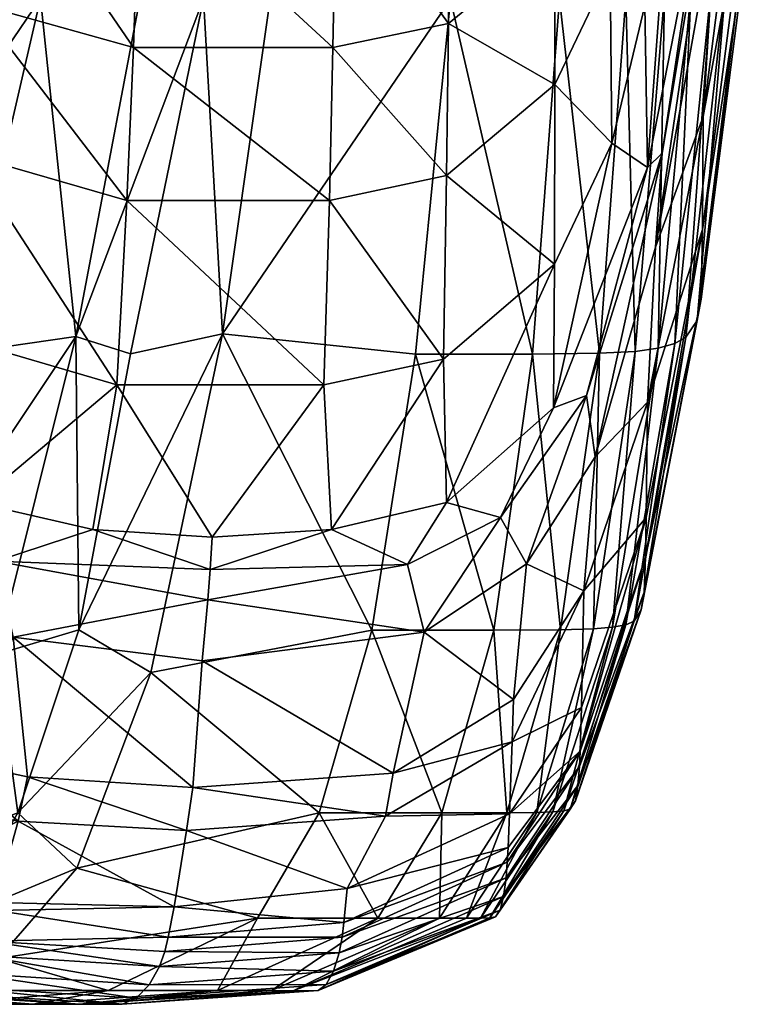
# Model space of a CAD drawing. Header units: inches. Extents: x -113 to 1, y -64 to 1.
# Tile 625 of 656: x -1.51 to -0.2, y -64.02 to -62.25. Entities that reach past the tile are written whole.
import ezdxf

# ---------------------------------------------------------------- set-up
doc = ezdxf.new("R2010")
doc.units = ezdxf.units.IN
doc.header["$MEASUREMENT"] = 0
doc.layers.add('AFUCH-3-STUP', color=5, linetype='Continuous')

msp = doc.modelspace()

# ---------------------------------------------------------------- meshes
at = {"layer": 'AFUCH-3-STUP'}
mesh = msp.add_polyface(dxfattribs=at)
corners = [(-0.2871, -62.0292, 38.424), (-0.3827, -62.5183, 38.4131), (-0.3564, -62.4926, 37.7898), (-0.7365, -61.9429, 42.8118), (-0.5494, -62.1035, 42.0567), (-0.5509, -61.8006, 42.8132), (-0.4536, -61.9044, 42.0837), (-0.5494, -62.3694, 41.2098), (-0.4466, -62.4747, 39.8802), (-0.45, -62.1611, 41.2288), (-0.4219, -62.213, 17.443), (-0.3735, -60.6642, 17.3302), (-0.3521, -62.2075, 18.3378), (-0.3578, -62.1774, 39.7536), (-0.2627, -61.5951, 39.7825), (-0.3653, -61.9157, 40.9994), (-0.3874, -62.2273, 40.1201), (-0.284, -62.63, 30.6674), (-0.1984, -61.9655, 30.6673), (-0.283, -62.4267, 34.0287), (-0.1984, -61.9655, 30.6673), (-0.284, -62.63, 30.6674), (-0.2003, -62.0802, 26.1966), (-0.5406, -62.2157, 16.6432), (-0.4864, -60.6689, 16.5469), (-0.2062, -61.3996, 38.4379), (-0.2111, -62.1267, 23.904), (-0.2936, -62.7936, 23.9134), (-0.2406, -62.1681, 21.5401), (-0.3964, -61.8563, 41.6601), (-0.414, -61.4126, 42.9662), (-0.2671, -62.1849, 20.4), (-0.3338, -62.8348, 20.4417), (-0.3044, -62.1983, 19.3117), (-0.7368, -62.2162, 15.9543), (-0.6525, -60.67, 15.8768), (-0.4047, -62.8489, 18.393), (-0.7401, -62.2601, 42.0475), (-0.2418, -61.8028, 37.8001), (-0.4607, -61.6184, 42.8417), (-0.4693, -62.8522, 17.4972), (-0.5896, -62.8538, 16.6932), (-0.3639, -62.8432, 19.3627), (-0.2955, -60.6544, 18.217), (-0.2862, -62.7554, 26.1979), (-0.3138, -62.8237, 21.5701), (-0.1982, -61.7669, 34.0297), (-0.3794, -61.5341, 42.3654), (-0.2593, -62.0502, 36.7367), (-0.3687, -62.662, 36.7473)]
mesh.append_faces([[corners[k] for k in face] for face in [(4, 6, 5), (7, 9, 4)]], dxfattribs={"vtx0": -1, "vtx1": -1})
mesh.append_faces([[corners[k] for k in face] for face in [(0, 1, 2), (7, 8, 9), (10, 11, 12), (13, 0, 14), (15, 13, 14), (8, 16, 9), (17, 18, 19), (20, 21, 22), (23, 24, 10), (0, 25, 14), (26, 27, 28), (6, 29, 30), (9, 16, 29), (31, 32, 33), (23, 34, 35), (12, 36, 10), (8, 1, 16), (1, 0, 13), (38, 0, 2), (25, 0, 38), (5, 6, 39), (10, 40, 23), (23, 41, 34), (4, 9, 6), (9, 29, 6), (33, 42, 12), (12, 43, 33), (22, 44, 26), (28, 45, 31), (19, 18, 46), (47, 29, 15), (29, 16, 15), (15, 16, 13), (16, 1, 13), (46, 48, 19), (48, 49, 19), (2, 49, 38), (38, 49, 48)]], dxfattribs={"vtx0": -1, "vtx1": -1, "vtx2": -1})
mesh.append_faces([[corners[k] for k in face] for face in [(3, 4, 5), (37, 7, 4)]], dxfattribs={"vtx0": -1, "vtx2": -1})
mesh = msp.add_polyface(dxfattribs=at)
corners = [(-1.2951, -61.9825, 42.8234), (-0.9477, -62.3027, 42.0536), (-0.9414, -61.9822, 42.8243), (-1.2656, -62.061, 15.1066), (-1.4095, -62.8223, 15.1536), (-1.4733, -62.2143, 14.97), (-1.8194, -62.1617, 41.2344), (-1.746, -62.7001, 39.8747), (-1.7196, -62.3771, 41.2129), (-1.1464, -62.8173, 15.4076), (-1.0281, -61.9882, 15.3573), (-0.7368, -62.2162, 15.9543), (-1.3059, -62.303, 42.0528), (-1.7777, -61.6193, 42.8463), (-1.7024, -62.111, 42.0591), (-1.6853, -61.8075, 42.8155), (-1.7992, -61.9051, 42.0887), (-1.2855, -61.5987, 43.5098), (-0.9301, -61.0161, 15.3185), (-0.7401, -62.2601, 42.0475), (-0.5494, -62.1035, 42.0567), (-0.7365, -61.9429, 42.8118), (-1.5898, -62.2238, 42.0484), (-1.5756, -61.9099, 42.8094), (-0.9358, -61.5985, 43.5107), (-0.5509, -61.8006, 42.8132), (-0.7334, -61.5643, 43.49), (-0.9542, -62.5778, 41.2033), (-0.7439, -62.5332, 41.2012), (-0.5494, -62.3694, 41.2098), (-1.5622, -61.5375, 43.4804), (-1.3177, -62.5781, 41.2027), (-1.605, -62.4952, 41.2036), (-1.4001, -60.6659, 14.7571), (-1.7249, -62.2136, 14.8157), (-2.0006, -62.213, 14.6871), (-1.667, -61.4573, 43.4654), (-1.8383, -61.7643, 42.1118), (-1.8195, -61.4134, 42.9718), (-1.215, -60.667, 14.9129), (-1.9053, -62.8524, 14.8606), (-1.1804, -62.2151, 15.2264), (-1.8602, -61.8569, 41.6663), (-1.8605, -62.0144, 41.2504)]
mesh.append_faces([[corners[k] for k in face] for face in [(12, 1, 0), (0, 2, 17), (19, 20, 21), (22, 12, 23), (21, 25, 26), (28, 29, 19), (14, 22, 15), (23, 0, 30), (32, 31, 22), (15, 23, 36), (8, 32, 14)]], dxfattribs={"vtx0": -1, "vtx1": -1})
mesh.append_faces([[corners[k] for k in face] for face in [(0, 1, 2), (3, 4, 5), (9, 10, 11), (16, 14, 13), (17, 2, 24), (12, 27, 1), (37, 16, 38), (1, 19, 2), (2, 21, 24), (34, 39, 5), (34, 5, 40), (37, 6, 16), (6, 8, 16), (41, 10, 9), (42, 37, 38), (43, 6, 37), (4, 3, 41)]], dxfattribs={"vtx0": -1, "vtx1": -1, "vtx2": -1})
mesh.append_faces([[corners[k] for k in face] for face in [(6, 7, 8), (13, 14, 15), (23, 12, 0), (30, 0, 17), (22, 31, 12), (14, 32, 22), (15, 22, 23), (1, 28, 19), (2, 19, 21), (16, 8, 14), (24, 21, 26)]], dxfattribs={"vtx0": -1, "vtx2": -1})
mesh.append_faces([[corners[k] for k in face] for face in [(10, 18, 11), (33, 34, 35), (18, 10, 41)]], dxfattribs={"vtx1": -1, "vtx2": -1})
mesh = msp.add_polyface(dxfattribs=at)
corners = [(-1.3177, -62.5781, 41.2027), (-0.9639, -62.9088, 39.8644), (-0.9542, -62.5778, 41.2033), (-0.383, -62.9402, 34.0278), (-0.284, -62.63, 30.6674), (-0.283, -62.4267, 34.0287), (-0.3827, -62.5183, 38.4131), (-0.5516, -62.9504, 38.4044), (-0.4926, -62.9282, 37.7838), (-0.3853, -63.1471, 30.6674), (-0.2936, -62.7936, 23.9134), (-0.394, -63.313, 23.9206), (-0.3138, -62.8237, 21.5701), (-0.6467, -63.1472, 37.7814), (-0.4047, -62.8489, 18.393), (-0.48, -63.3474, 18.4405), (-0.4693, -62.8522, 17.4972), (-0.7493, -62.8629, 39.8645), (-0.5501, -62.6923, 39.8701), (-0.7439, -62.5332, 41.2012), (-0.3564, -62.4926, 37.7898), (-0.5896, -62.8538, 16.6932), (-0.7995, -62.8541, 15.9994), (-0.7368, -62.2162, 15.9543), (-1.1464, -62.8173, 15.4076), (-0.5494, -62.3694, 41.2098), (-0.284, -62.63, 30.6674), (-0.3864, -63.2189, 29.0214), (-0.2862, -62.7554, 26.1979), (-0.9505, -63.1688, 38.4018), (-0.3338, -62.8348, 20.4417), (-0.4217, -63.3403, 20.475), (-0.3639, -62.8432, 19.3627), (-0.5392, -63.349, 17.5473), (-0.2003, -62.0802, 26.1966), (-1.3359, -62.909, 39.8641), (-1.1645, -63.1826, 38.4015), (-1.3059, -62.303, 42.0528), (-0.7436, -63.1206, 38.4021), (-0.4466, -62.4747, 39.8802), (-0.2406, -62.1681, 21.5401), (-0.3044, -62.1983, 19.3117), (-0.9477, -62.3027, 42.0536), (-0.4219, -62.213, 17.443), (-0.8777, -63.3499, 16.0512), (-0.5406, -62.2157, 16.6432), (-0.3853, -63.1471, 30.6674), (-0.4771, -63.0386, 36.7298), (-0.3521, -62.2075, 18.3378), (-0.4457, -63.3447, 19.4046), (-0.3687, -62.662, 36.7473), (-0.2111, -62.1267, 23.904), (-0.3889, -63.2815, 26.1989), (-0.407, -63.3339, 21.5937), (-0.2671, -62.1849, 20.4)]
mesh.append_faces([[corners[k] for k in face] for face in [(17, 18, 19), (0, 2, 37), (18, 39, 25)]], dxfattribs={"vtx0": -1, "vtx1": -1})
mesh.append_faces([[corners[k] for k in face] for face in [(0, 1, 2), (3, 4, 5), (6, 7, 8), (9, 4, 3), (10, 11, 12), (7, 13, 8), (14, 15, 16), (1, 17, 2), (6, 8, 20), (26, 27, 28), (1, 29, 17), (30, 31, 32), (16, 33, 21), (26, 28, 34), (35, 36, 1), (7, 6, 39), (10, 12, 40), (30, 32, 41), (2, 19, 42), (14, 16, 43), (16, 21, 45), (26, 46, 27), (32, 14, 48), (32, 49, 14), (50, 47, 3), (5, 50, 3), (28, 10, 51), (28, 52, 10), (12, 53, 30), (12, 30, 54), (20, 47, 50)]], dxfattribs={"vtx0": -1, "vtx1": -1, "vtx2": -1})
mesh.append_faces([[corners[k] for k in face] for face in [(21, 22, 23), (19, 18, 25), (38, 7, 18), (2, 17, 19)]], dxfattribs={"vtx0": -1, "vtx2": -1})
mesh.append_faces([[corners[k] for k in face] for face in [(23, 22, 24), (17, 38, 18), (18, 7, 39), (22, 44, 24), (8, 47, 20)]], dxfattribs={"vtx1": -1, "vtx2": -1})
mesh = msp.add_polyface(dxfattribs=at)
corners = [(-1.9261, -62.876, 36.7368), (-1.8891, -63.3421, 34.035), (-1.8272, -63.1299, 36.7312), (-1.8494, -62.4751, 39.8873), (-1.9351, -62.5188, 38.424), (-1.7786, -62.9509, 38.4107), (-1.9915, -63.0732, 33.7412), (-1.746, -62.7001, 39.8747), (-1.6287, -62.8232, 39.868), (-1.7196, -62.3771, 41.2129), (-1.7901, -63.0381, 37.7864), (-1.6762, -63.1652, 37.7823), (-1.5881, -63.121, 38.4043), (-1.3793, -63.169, 38.402), (-1.1645, -63.1826, 38.4015), (-1.3359, -62.909, 39.8641), (-1.605, -62.4952, 41.2036), (-1.9928, -62.5692, 36.7649), (-1.3177, -62.5781, 41.2027), (-1.8194, -62.1617, 41.2344), (-1.4733, -62.2143, 14.97), (-1.4095, -62.8223, 15.1536), (-1.6208, -62.8529, 15.0129), (-1.9053, -62.8524, 14.8606), (-1.5528, -63.226, 37.7798), (-1.7614, -63.3492, 15.072), (-1.5525, -63.3938, 15.2203), (-2.0193, -62.7973, 34.5841), (-2.0511, -63.1424, 31.2839), (-0.9639, -62.9088, 39.8644), (-1.8911, -62.812, 37.7924), (-2.0707, -63.3489, 14.9233), (-2.2178, -62.852, 14.735), (-1.7249, -62.2136, 14.8157), (-1.9754, -62.4551, 37.8009), (-2.0242, -63.308, 30.9645), (-1.1804, -62.2151, 15.2264), (-1.1464, -62.8173, 15.4076), (-1.3115, -62.8533, 15.2462), (-1.4043, -63.3494, 15.3237), (-2.0625, -62.1862, 36.0037)]
mesh.append_faces([[corners[k] for k in face] for face in [(7, 8, 9), (10, 0, 2), (8, 15, 16), (15, 29, 18), (10, 11, 5)]], dxfattribs={"vtx0": -1, "vtx1": -1})
mesh.append_faces([[corners[k] for k in face] for face in [(3, 4, 5), (6, 1, 0), (5, 11, 12), (13, 14, 15), (0, 17, 6), (3, 7, 19), (20, 21, 22), (23, 20, 22), (11, 24, 12), (25, 21, 26), (27, 28, 6), (0, 10, 30), (17, 0, 30), (23, 22, 31), (12, 24, 13), (12, 13, 15), (32, 33, 23), (22, 21, 25), (31, 22, 25), (5, 4, 30), (30, 4, 34), (6, 28, 35), (36, 37, 38), (38, 37, 39), (17, 30, 34), (27, 17, 40), (17, 27, 6), (39, 21, 38), (38, 21, 36)]], dxfattribs={"vtx0": -1, "vtx1": -1, "vtx2": -1})
mesh.append_faces([[corners[k] for k in face] for face in [(0, 1, 2), (11, 10, 2), (16, 15, 18), (9, 8, 16), (5, 12, 8), (3, 5, 7), (30, 10, 5)]], dxfattribs={"vtx0": -1, "vtx2": -1})
mesh.append_faces([[corners[k] for k in face] for face in [(8, 12, 15), (7, 5, 8)]], dxfattribs={"vtx1": -1, "vtx2": -1})
mesh = msp.add_polyface(dxfattribs=at)
corners = [(-0.5896, -62.8538, 16.6932), (-0.6589, -63.3497, 16.7443), (-0.7995, -62.8541, 15.9994), (-0.6002, -63.2307, 36.7439), (-0.784, -63.3534, 36.7285), (-0.6232, -63.4743, 34.0274), (-0.497, -63.2794, 34.0275), (-0.3639, -62.8432, 19.3627), (-0.4217, -63.3403, 20.475), (-0.4457, -63.3447, 19.4046), (-0.2862, -62.7554, 26.1979), (-0.3864, -63.2189, 29.0214), (-0.3889, -63.2815, 26.1989), (-0.9505, -63.1688, 38.4018), (-1.1686, -63.2409, 38.0004), (-0.8141, -63.2317, 37.7809), (-0.6467, -63.1472, 37.7814), (-0.5516, -62.9504, 38.4044), (-0.7436, -63.1206, 38.4021), (-0.383, -62.9402, 34.0278), (-0.4771, -63.0386, 36.7298), (-0.5392, -63.349, 17.5473), (-0.5049, -63.5946, 28.0626), (-0.3853, -63.1471, 30.6674), (-0.533, -63.6746, 20.4976), (-0.4693, -62.8522, 17.4972), (-0.48, -63.3474, 18.4405), (-1.1464, -62.8173, 15.4076), (-0.8777, -63.3499, 16.0512), (-1.2748, -63.4259, 15.477), (-1.1824, -63.4051, 36.6501), (-0.8395, -63.607, 34.0273), (-0.3853, -63.1471, 30.6674), (-0.5015, -63.4887, 30.6674), (-0.5037, -63.5671, 29.0218), (-0.394, -63.313, 23.9206), (-0.5123, -63.6562, 23.9253), (-0.407, -63.3339, 21.5937), (-0.3138, -62.8237, 21.5701), (-0.7493, -62.8629, 39.8645), (-0.6258, -63.5506, 32.8844), (-0.5015, -63.4887, 30.6674), (-0.4926, -62.9282, 37.7838), (-1.1728, -63.2952, 37.5937), (-1.1645, -63.1826, 38.4015), (-0.9639, -62.9088, 39.8644), (-0.4047, -62.8489, 18.393), (-0.5526, -63.6764, 19.4351), (-0.5216, -63.6711, 21.609), (-0.3338, -62.8348, 20.4417), (-0.2936, -62.7936, 23.9134), (-0.5077, -63.6289, 26.1996)]
mesh.append_faces([[corners[k] for k in face] for face in [(3, 4, 5), (4, 30, 31), (41, 23, 6), (20, 3, 6), (16, 4, 3), (2, 1, 28), (42, 3, 20), (15, 43, 4), (40, 6, 5)]], dxfattribs={"vtx0": -1, "vtx1": -1})
mesh.append_faces([[corners[k] for k in face] for face in [(0, 1, 2), (7, 8, 9), (10, 11, 12), (13, 14, 15), (16, 17, 18), (0, 21, 1), (11, 22, 12), (6, 23, 19), (15, 18, 13), (8, 24, 9), (25, 26, 21), (27, 28, 29), (16, 18, 15), (35, 36, 37), (38, 35, 37), (43, 30, 4), (44, 14, 13), (44, 13, 45), (32, 34, 11), (46, 9, 26), (9, 47, 26), (37, 48, 8), (49, 37, 8), (14, 43, 15), (50, 12, 35), (12, 51, 35)]], dxfattribs={"vtx0": -1, "vtx1": -1, "vtx2": -1})
mesh.append_faces([[corners[k] for k in face] for face in [(6, 3, 5), (19, 20, 6), (32, 33, 34), (13, 18, 39), (40, 41, 6), (42, 16, 3), (16, 15, 4)]], dxfattribs={"vtx0": -1, "vtx2": -1})
mesh = msp.add_polyface(dxfattribs=at)
corners = [(-1.1824, -63.4051, 36.6501), (-1.5224, -63.3625, 36.7237), (-1.1994, -63.6325, 34.0266), (-1.3793, -63.169, 38.402), (-1.1686, -63.2409, 38.0004), (-1.1645, -63.1826, 38.4015), (-1.4966, -63.6132, 34.0271), (-2.2061, -63.6775, 15.0079), (-1.7614, -63.3492, 15.072), (-1.8843, -63.6776, 15.1513), (-1.8841, -63.6724, 30.5915), (-2.0305, -63.3152, 30.6731), (-1.9355, -63.6406, 30.2062), (-1.5528, -63.226, 37.7798), (-1.6393, -63.5825, 34.0285), (-1.7105, -63.286, 36.655), (-1.7715, -63.5058, 34.0311), (-1.8841, -63.6724, 30.5915), (-1.8911, -63.6406, 30.979), (-2.0242, -63.308, 30.9645), (-2.0402, -63.3224, 30.4323), (-1.5224, -63.3625, 36.7237), (-1.5525, -63.3938, 15.2203), (-1.8891, -63.3421, 34.035), (-1.8272, -63.1299, 36.7312), (-1.9361, -63.5307, 31.3419), (-2.0242, -63.308, 30.9645), (-1.8183, -63.6916, 31.339), (-2.0707, -63.3489, 14.9233), (-1.6762, -63.1652, 37.7823), (-1.9668, -63.6027, 30.0135), (-2.0996, -63.3226, 29.4787), (-1.999, -63.6328, 29.016), (-1.684, -63.7417, 15.312), (-1.6582, -63.6634, 32.8846), (-1.1728, -63.2952, 37.5937), (-1.9915, -63.0732, 33.7412), (-1.4043, -63.3494, 15.3237), (-1.4095, -62.8223, 15.1536), (-1.5139, -63.6777, 15.3962), (-2.0242, -63.308, 30.9645), (-2.053, -63.3304, 30.2024), (-2.0769, -63.3117, 29.8987), (-2.0537, -63.1566, 30.9993), (-2.0511, -63.1424, 31.2839), (-1.2748, -63.4259, 15.477), (-1.1464, -62.8173, 15.4076)]
mesh.append_faces([[corners[k] for k in face] for face in [(7, 8, 9), (15, 23, 16), (15, 13, 29), (30, 31, 32), (21, 35, 13)]], dxfattribs={"vtx0": -1, "vtx1": -1})
mesh.append_faces([[corners[k] for k in face] for face in [(0, 1, 2), (3, 4, 5), (2, 1, 6), (10, 11, 12), (13, 4, 3), (17, 18, 19), (11, 20, 12), (21, 15, 14), (8, 22, 9), (6, 21, 14), (18, 25, 26), (27, 25, 18), (28, 8, 7), (9, 22, 33), (21, 0, 35), (26, 25, 36), (37, 22, 38), (39, 22, 37), (39, 33, 22), (17, 40, 11), (12, 41, 30), (41, 42, 30), (43, 26, 44), (13, 35, 4), (37, 45, 39), (46, 45, 37), (20, 41, 12)]], dxfattribs={"vtx0": -1, "vtx1": -1, "vtx2": -1})
mesh.append_faces([[corners[k] for k in face] for face in [(14, 15, 16), (24, 15, 29), (25, 27, 16), (15, 21, 13), (16, 34, 14)]], dxfattribs={"vtx0": -1, "vtx2": -1})
mesh.append_faces([[corners[k] for k in face] for face in [(24, 23, 15), (16, 27, 34), (23, 25, 16), (25, 23, 36), (1, 21, 6)]], dxfattribs={"vtx1": -1, "vtx2": -1})
mesh = msp.add_polyface(dxfattribs=at)
corners = [(-0.656, -63.8649, 21.6176), (-0.9745, -63.997, 21.6235), (-0.6659, -63.8669, 20.5116), (-0.6232, -63.4743, 34.0274), (-0.784, -63.3534, 36.7285), (-0.8395, -63.607, 34.0273), (-0.533, -63.6746, 20.4976), (-0.5077, -63.6289, 26.1996), (-0.5049, -63.5946, 28.0626), (-0.6369, -63.7945, 28.0629), (-0.5526, -63.6764, 19.4351), (-0.6347, -63.7665, 29.0221), (-0.5037, -63.5671, 29.0218), (-0.6333, -63.7404, 29.6295), (-0.9282, -63.8751, 29.629), (-0.752, -63.6779, 16.7967), (-0.6355, -63.6777, 17.5924), (-0.7563, -63.8671, 17.6345), (-0.3889, -63.2815, 26.1989), (-0.4457, -63.3447, 19.4046), (-0.6413, -63.828, 26.2001), (-0.9367, -63.9293, 28.0627), (-0.48, -63.3474, 18.4405), (-0.5817, -63.6773, 18.4784), (-0.5392, -63.349, 17.5473), (-0.7078, -63.8673, 18.5091), (-0.6827, -63.8674, 19.4565), (-0.6307, -63.68, 30.7455), (-0.5015, -63.4887, 30.6674), (-0.6258, -63.5506, 32.8844), (-0.8533, -63.6839, 32.8841), (-0.5015, -63.4887, 30.6674), (-0.6307, -63.68, 30.7455), (-0.407, -63.3339, 21.5937), (-0.5123, -63.6562, 23.9253), (-0.5216, -63.6711, 21.609), (-0.6472, -63.853, 23.9277), (-0.6589, -63.3497, 16.7443), (-0.8777, -63.3499, 16.0512), (-0.9597, -63.9864, 23.9286), (-0.9315, -63.9014, 29.0218), (-0.9469, -63.9623, 26.2), (-0.4217, -63.3403, 20.475), (-0.394, -63.313, 23.9206), (-0.3864, -63.2189, 29.0214), (-0.9221, -63.8141, 30.7448)]
mesh.append_faces([[corners[k] for k in face] for face in [(0, 1, 2), (2, 6, 0), (11, 12, 13), (13, 14, 11), (20, 7, 9), (9, 21, 20), (25, 23, 26), (27, 28, 29), (0, 35, 36), (36, 39, 0), (17, 16, 25), (9, 8, 11), (11, 40, 9), (20, 41, 36), (36, 34, 20), (26, 10, 2), (32, 45, 13), (13, 12, 32)]], dxfattribs={"vtx0": -1, "vtx1": -1})
mesh.append_faces([[corners[k] for k in face] for face in [(22, 23, 24), (24, 16, 37), (37, 15, 38)]], dxfattribs={"vtx0": -1, "vtx1": -1, "vtx2": -1})
mesh.append_faces([[corners[k] for k in face] for face in [(3, 4, 5), (18, 8, 7), (19, 6, 10), (30, 27, 29), (33, 34, 35), (24, 23, 16), (37, 16, 15), (22, 10, 23), (42, 35, 6), (43, 7, 34), (44, 12, 8)]], dxfattribs={"vtx0": -1, "vtx2": -1})
mesh.append_faces([[corners[k] for k in face] for face in [(7, 8, 9), (10, 6, 2), (15, 16, 17), (16, 23, 25), (12, 31, 32), (35, 34, 36), (23, 10, 26), (6, 35, 0), (34, 7, 20), (8, 12, 11), (29, 3, 5)]], dxfattribs={"vtx1": -1, "vtx2": -1})
mesh = msp.add_polyface(dxfattribs=at)
corners = [(-1.0194, -63.9977, 18.5625), (-0.6827, -63.8674, 19.4565), (-0.9745, -63.997, 21.6235), (-0.8777, -63.3499, 16.0512), (-0.752, -63.6779, 16.7967), (-0.9724, -63.6779, 16.1115), (-0.8674, -63.8671, 16.8518), (-0.7563, -63.8671, 17.6345), (-1.0582, -63.9974, 17.7209), (-1.2748, -63.4259, 15.477), (-0.6413, -63.828, 26.2001), (-0.9367, -63.9293, 28.0627), (-0.9469, -63.9623, 26.2), (-0.9221, -63.8141, 30.7448), (-1.2331, -63.8469, 30.6649), (-0.9282, -63.8751, 29.629), (-0.6333, -63.7404, 29.6295), (-0.9221, -63.8141, 30.7448), (-0.6307, -63.68, 30.7455), (-0.8533, -63.6839, 32.8841), (-1.1551, -63.9972, 16.9772), (-1.2435, -63.9016, 29.6276), (-1.2592, -63.9543, 28.0613), (-1.278, -63.9869, 26.1986), (-1.3264, -64.0216, 21.6264), (-1.0833, -63.867, 16.1807), (-0.8395, -63.607, 34.0273), (-1.1824, -63.4051, 36.6501), (-1.1994, -63.6325, 34.0266), (-1.2109, -63.71, 32.8831), (-1.2331, -63.8469, 30.6649), (-0.7078, -63.8673, 18.5091), (-1.4075, -63.7775, 15.5706), (-1.3518, -63.9971, 16.3478), (-0.9597, -63.9864, 23.9286), (-1.3013, -64.0109, 23.9278), (-0.656, -63.8649, 21.6176), (-1.2496, -63.9271, 29.0204), (-0.6369, -63.7945, 28.0629), (-0.9315, -63.9014, 29.0218), (-0.6472, -63.853, 23.9277), (-1.4031, -64.022, 17.8199), (-0.6258, -63.5506, 32.8844), (-0.6347, -63.7665, 29.0221), (-0.6659, -63.8669, 20.5116)]
mesh.append_faces([[corners[k] for k in face] for face in [(0, 1, 2), (6, 4, 7), (13, 14, 15), (17, 18, 19), (11, 22, 12), (34, 35, 2), (39, 37, 11), (12, 23, 34), (19, 42, 26), (15, 21, 39)]], dxfattribs={"vtx0": -1, "vtx1": -1})
mesh.append_faces([[corners[k] for k in face] for face in [(3, 5, 9), (15, 14, 21), (12, 22, 23), (26, 27, 28), (29, 30, 17), (11, 37, 22), (2, 35, 24), (34, 23, 35), (29, 19, 28), (39, 21, 37)]], dxfattribs={"vtx0": -1, "vtx1": -1, "vtx2": -1})
mesh.append_faces([[corners[k] for k in face] for face in [(3, 4, 5), (10, 11, 12), (16, 13, 15), (6, 8, 20), (24, 0, 2), (29, 17, 19), (0, 31, 1), (5, 6, 25), (36, 34, 2), (38, 39, 11), (40, 12, 34), (7, 0, 8), (43, 15, 39), (2, 1, 44)]], dxfattribs={"vtx0": -1, "vtx2": -1})
mesh.append_faces([[corners[k] for k in face] for face in [(6, 7, 8), (25, 6, 20), (5, 4, 6), (32, 5, 25), (20, 33, 25), (7, 31, 0), (8, 0, 41), (19, 26, 28)]], dxfattribs={"vtx1": -1, "vtx2": -1})
mesh = msp.add_polyface(dxfattribs=at)
corners = [(-1.6807, -64, 21.6297), (-1.4031, -64.022, 17.8199), (-1.3264, -64.0216, 21.6264), (-1.3013, -64.0109, 23.9278), (-1.6112, -63.9655, 26.1971), (-1.6451, -63.9893, 23.9271), (-1.2592, -63.9543, 28.0613), (-1.5839, -63.9339, 28.0595), (-1.278, -63.9869, 26.1986), (-1.2748, -63.4259, 15.477), (-0.9724, -63.6779, 16.1115), (-1.4075, -63.7775, 15.5706), (-1.3518, -63.9971, 16.3478), (-1.549, -63.9397, 15.687), (-1.0833, -63.867, 16.1807), (-1.7787, -63.9971, 15.7661), (-1.5514, -63.8535, 30.2829), (-1.8434, -63.7654, 30.0138), (-1.5699, -63.9084, 29.0189), (-1.2435, -63.9016, 29.6276), (-1.5133, -63.6927, 32.8833), (-1.2331, -63.8469, 30.6649), (-1.2109, -63.71, 32.8831), (-1.2331, -63.8469, 30.6649), (-1.5544, -63.839, 30.5652), (-1.0194, -63.9977, 18.5625), (-1.7303, -63.8013, 30.5664), (-1.6613, -64.0217, 16.5445), (-1.1551, -63.9972, 16.9772), (-1.0582, -63.9974, 17.7209), (-1.756, -64.0004, 17.9281), (-1.6582, -63.6634, 32.8846), (-1.6226, -63.8669, 15.4853), (-1.5139, -63.6777, 15.3962), (-1.8649, -63.8003, 29.0179), (-1.4861, -64.0218, 17.1241), (-1.2496, -63.9271, 29.0204), (-1.8279, -64.0002, 17.2839), (-1.684, -63.7417, 15.312), (-1.5544, -63.839, 30.5652), (-1.7303, -63.8013, 30.5664), (-1.4966, -63.6132, 34.0271), (-1.6393, -63.5825, 34.0285), (-1.1994, -63.6325, 34.0266)]
mesh.append_faces([[corners[k] for k in face] for face in [(16, 17, 18), (18, 34, 7), (31, 20, 42)]], dxfattribs={"vtx0": -1, "vtx1": -1})
mesh.append_faces([[corners[k] for k in face] for face in [(0, 1, 2), (6, 7, 8), (20, 21, 22), (23, 16, 19), (20, 24, 21), (1, 25, 2), (20, 26, 24), (11, 13, 32), (13, 15, 32), (9, 11, 33), (33, 11, 32), (36, 18, 6), (32, 38, 33), (3, 5, 2), (35, 27, 12), (37, 27, 35), (39, 40, 16), (23, 39, 16), (20, 41, 42), (20, 22, 41), (8, 4, 3), (22, 43, 41), (19, 18, 36), (30, 35, 1), (1, 35, 28)]], dxfattribs={"vtx0": -1, "vtx1": -1, "vtx2": -1})
mesh.append_faces([[corners[k] for k in face] for face in [(3, 4, 5), (9, 10, 11), (12, 13, 14), (19, 16, 18), (27, 15, 12), (1, 0, 30), (6, 18, 7), (35, 12, 28), (8, 7, 4), (2, 5, 0)]], dxfattribs={"vtx0": -1, "vtx2": -1})
mesh.append_faces([[corners[k] for k in face] for face in [(12, 15, 13), (14, 13, 11), (28, 29, 1), (31, 26, 20), (30, 37, 35)]], dxfattribs={"vtx1": -1, "vtx2": -1})

doc.saveas('drawing.dxf')
